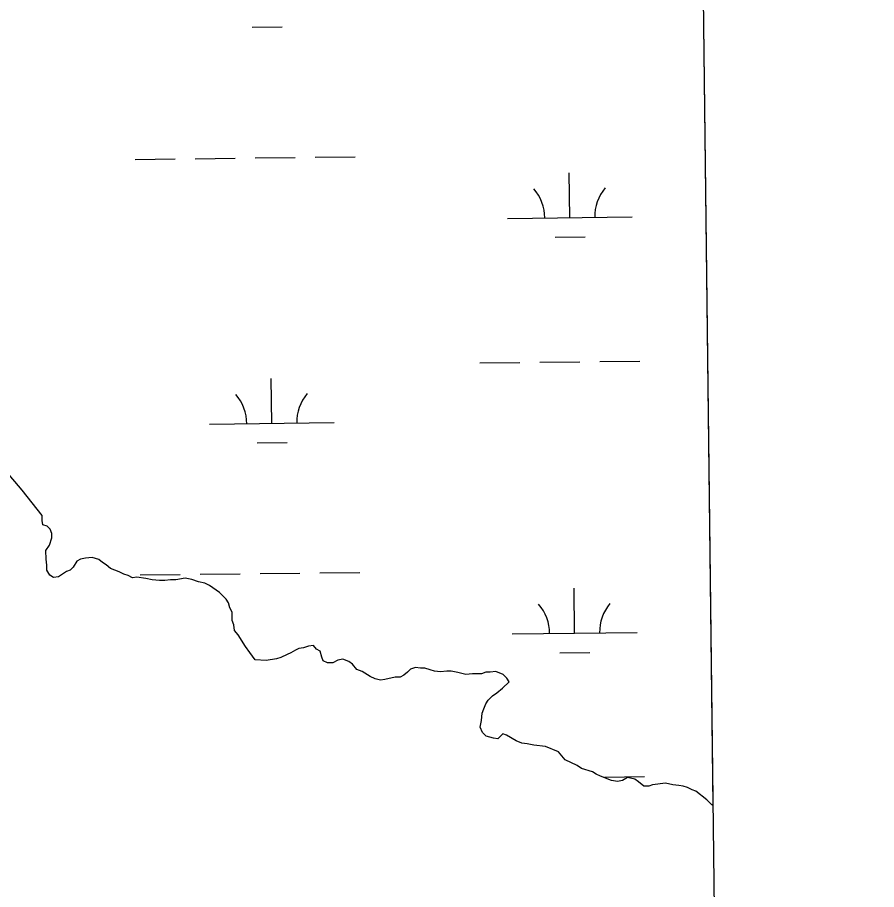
# Model space of a CAD drawing. Extents: x 3683613 to 3738215, y 469626 to 495384.
# Drawn here: x 3718882 to 3719570, y 486201 to 486899 of the extents above; entities that cross this region are included whole.
import ezdxf

# ---------------------------------------------------------------- set-up
doc = ezdxf.new("R2010")
doc.units = 0
for name, color, linetype in [('V-GRID-FRAM', 7, 'Continuous'), ('V-TOPO-SHOR', 7, 'Continuous'), ('V-WETL-SWMP', 7, 'Continuous')]:
    doc.layers.add(name, color=color, linetype=linetype)

msp = doc.modelspace()

# ---------------------------------------------------------------- linework, layer by layer
at = {"layer": 'V-GRID-FRAM'}
msp.add_lwpolyline([(3687651.68, 493221.84), (3719350.33, 493590.7), (3719569.83, 475409.35), (3687855.31, 475040.31), (3687651.68, 493221.84)], dxfattribs=at)
at = {"layer": 'V-TOPO-SHOR'}
for p, q in [((3718885.78, 486520.71), (3718872.4, 486536.48)), ((3718901.75, 486500.34), (3718885.78, 486520.71)), ((3718901.83, 486496.44), (3718901.75, 486500.34)), ((3718902.44, 486492.93), (3718901.83, 486496.44)), ((3718905.96, 486491.78), (3718902.44, 486492.93)), ((3718908.31, 486489.45), (3718905.96, 486491.78)), ((3718909.51, 486485.94), (3718908.31, 486489.45)), ((3718907.8, 486476.55), (3718909.53, 486482.42)), ((3718909.53, 486482.42), (3718909.51, 486485.94)), ((3718904.9, 486472.44), (3718907.8, 486476.55)), ((3718904.94, 486465.41), (3718904.9, 486472.44)), ((3718905.55, 486460.73), (3718904.94, 486465.41)), ((3718905.57, 486456.62), (3718905.55, 486460.73)), ((3718929.55, 486463.79), (3718926.65, 486459.09)), ((3718932.47, 486465.57), (3718929.55, 486463.79)), ((3718936.57, 486466.18), (3718932.47, 486465.57)), ((3718941.84, 486466.79), (3718936.57, 486466.18)), ((3718947.12, 486465.07), (3718941.84, 486466.79)), ((3718950.06, 486462.74), (3718947.12, 486465.07)), ((3718953, 486461), (3718950.06, 486462.74)), ((3718956.53, 486458.09), (3718953, 486461)), ((3718907.94, 486452.54), (3718905.57, 486456.62)), ((3718921.4, 486455.54), (3718914.98, 486451.41)), ((3718924.32, 486456.73), (3718921.4, 486455.54)), ((3718926.65, 486459.09), (3718924.32, 486456.73)), ((3718963.58, 486455.2), (3718956.53, 486458.09)), ((3718967.1, 486453.46), (3718963.58, 486455.2)), ((3718970.62, 486452.31), (3718967.1, 486453.46)), ((3718910.88, 486450.8), (3718907.94, 486452.54)), ((3718914.98, 486451.41), (3718910.88, 486450.8)), ((3718974.15, 486450.58), (3718970.62, 486452.31)), ((3718977.66, 486451.18), (3718974.15, 486450.58)), ((3718984.7, 486450.05), (3718977.66, 486451.18)), ((3718989.97, 486448.91), (3718984.7, 486450.05)), ((3718995.84, 486448.36), (3718989.97, 486448.91)), ((3718999.94, 486448.38), (3718995.84, 486448.36)), ((3719004.62, 486448.99), (3718999.94, 486448.38)), ((3719008.72, 486449.02), (3719004.62, 486448.99)), ((3719016.33, 486450.23), (3719008.72, 486449.02)), ((3719021.61, 486449.09), (3719016.33, 486450.23)), ((3719026.89, 486447.36), (3719021.61, 486449.09)), ((3719032.17, 486446.22), (3719026.89, 486447.36)), ((3719035.69, 486444.49), (3719032.17, 486446.22)), ((3719043.93, 486438.68), (3719035.69, 486444.49)), ((3719049.23, 486433.43), (3719043.93, 486438.68)), ((3719051, 486430.52), (3719049.23, 486433.43)), ((3719052.2, 486426.42), (3719051, 486430.52)), ((3719053.98, 486422.92), (3719052.2, 486426.42)), ((3719054.01, 486416.47), (3719053.98, 486422.92)), ((3719055.21, 486412.97), (3719054.01, 486416.47)), ((3719055.82, 486408.28), (3719055.21, 486412.97)), ((3719058.77, 486404.78), (3719055.82, 486408.28)), ((3719064.68, 486395.44), (3719058.77, 486404.78)), ((3719068.22, 486390.78), (3719064.68, 486395.44)), ((3719072.36, 486384.94), (3719068.22, 486390.78)), ((3719104.53, 486392.75), (3719101.03, 486390.38)), ((3719107.45, 486393.93), (3719104.53, 486392.75)), ((3719110.96, 486394.54), (3719107.45, 486393.93)), ((3719115.06, 486395.74), (3719110.96, 486394.54)), ((3719119.15, 486396.34), (3719115.06, 486395.74)), ((3719121.51, 486393.43), (3719119.15, 486396.34)), ((3719124.45, 486391.69), (3719121.51, 486393.43)), ((3719125.65, 486387.01), (3719124.45, 486391.69)), ((3719081.15, 486384.41), (3719072.36, 486384.94)), ((3719089.34, 486385.63), (3719081.15, 486384.41)), ((3719092.85, 486386.82), (3719089.34, 486385.63)), ((3719098.11, 486389.19), (3719092.85, 486386.82)), ((3719101.03, 486390.38), (3719098.11, 486389.19)), ((3719126.84, 486384.09), (3719125.65, 486387.01)), ((3719130.36, 486382.35), (3719126.84, 486384.09)), ((3719138.55, 486384.74), (3719134.47, 486382.37)), ((3719142.65, 486385.35), (3719138.55, 486384.74)), ((3719147.35, 486383.62), (3719142.65, 486385.35)), ((3719150.29, 486381.29), (3719147.35, 486383.62)), ((3719134.47, 486382.37), (3719130.36, 486382.35)), ((3719153.83, 486377.21), (3719150.29, 486381.29)), ((3719157.94, 486375.48), (3719153.83, 486377.21)), ((3719196.59, 486377.46), (3719194.26, 486375.1)), ((3719200.68, 486378.65), (3719196.59, 486377.46)), ((3719204.79, 486378.09), (3719200.68, 486378.65)), ((3719208.3, 486378.11), (3719204.79, 486378.09)), ((3719212.41, 486376.96), (3719208.3, 486378.11)), ((3719215.93, 486375.81), (3719212.41, 486376.96)), ((3719164.4, 486371.41), (3719157.94, 486375.48)), ((3719168.51, 486369.68), (3719164.4, 486371.41)), ((3719172.62, 486368.53), (3719168.51, 486369.68)), ((3719184.32, 486370.94), (3719176.13, 486369.14)), ((3719188.42, 486370.97), (3719184.32, 486370.94)), ((3719191.34, 486372.74), (3719188.42, 486370.97)), ((3719194.26, 486375.1), (3719191.34, 486372.74)), ((3719220.62, 486375.25), (3719215.93, 486375.81)), ((3719225.89, 486375.87), (3719220.62, 486375.25)), ((3719229.4, 486375.89), (3719225.89, 486375.87)), ((3719234.68, 486374.75), (3719229.4, 486375.89)), ((3719241.14, 486373.03), (3719234.68, 486374.75)), ((3719246.41, 486373.65), (3719241.14, 486373.03)), ((3719253.43, 486373.69), (3719246.41, 486373.65)), ((3719256.94, 486374.88), (3719253.43, 486373.69)), ((3719260.46, 486374.9), (3719256.94, 486374.88)), ((3719265.14, 486375.51), (3719260.46, 486374.9)), ((3719271.01, 486373.2), (3719265.14, 486375.51)), ((3719273.96, 486370.29), (3719271.01, 486373.2)), ((3719275.73, 486367.37), (3719273.96, 486370.29)), ((3719176.13, 486369.14), (3719172.62, 486368.53)), ((3719270.49, 486362.07), (3719275.73, 486367.37)), ((3719258.83, 486352.63), (3719262.32, 486356.16)), ((3719262.32, 486356.16), (3719265.82, 486358.53)), ((3719265.82, 486358.53), (3719270.49, 486362.07)), ((3719255.35, 486345.58), (3719257.09, 486349.69)), ((3719257.09, 486349.69), (3719258.83, 486352.63)), ((3719253.65, 486336.2), (3719254.2, 486342.06)), ((3719254.2, 486342.06), (3719255.35, 486345.58)), ((3719252.51, 486330.92), (3719253.65, 486336.2)), ((3719254.29, 486326.83), (3719252.51, 486330.92)), ((3719257.24, 486323.91), (3719254.29, 486326.83)), ((3719263.1, 486322.19), (3719257.24, 486323.91)), ((3719266.62, 486321.62), (3719263.1, 486322.19)), ((3719270.7, 486325.75), (3719266.62, 486321.62)), ((3719273.63, 486324.59), (3719270.7, 486325.75)), ((3719281.28, 486319.95), (3719273.63, 486324.59)), ((3719285.97, 486318.22), (3719281.28, 486319.95)), ((3719290.08, 486317.66), (3719285.97, 486318.22)), ((3719295.36, 486316.52), (3719290.08, 486317.66)), ((3719304.73, 486315.4), (3719295.36, 486316.52)), ((3719315.3, 486311.36), (3719304.73, 486315.4)), ((3719320.61, 486304.95), (3719315.3, 486311.36)), ((3719330.01, 486300.31), (3719320.61, 486304.95)), ((3719333.54, 486297.99), (3719330.01, 486300.31)), ((3719342.34, 486295.11), (3719333.54, 486297.99)), ((3719345.28, 486293.37), (3719342.34, 486295.11)), ((3719348.81, 486291.64), (3719345.28, 486293.37)), ((3719357.61, 486288.17), (3719348.81, 486291.64)), ((3719362.3, 486287.61), (3719357.61, 486288.17)), ((3719366.4, 486288.22), (3719362.3, 486287.61)), ((3719370.49, 486290.59), (3719366.4, 486288.22)), ((3719376.35, 486289.45), (3719370.49, 486290.59)), ((3719379.29, 486287.12), (3719376.35, 486289.45)), ((3719383.42, 486283.63), (3719379.29, 486287.12)), ((3719400.98, 486286.08), (3719390.44, 486284.85)), ((3719406.84, 486284.94), (3719400.98, 486286.08)), ((3719387.52, 486283.66), (3719383.42, 486283.63)), ((3719390.44, 486284.85), (3719387.52, 486283.66)), ((3719411.53, 486284.38), (3719406.84, 486284.94)), ((3719415.05, 486283.82), (3719411.53, 486284.38)), ((3719418.57, 486282.66), (3719415.05, 486283.82)), ((3719422.09, 486280.93), (3719418.57, 486282.66)), ((3719425.03, 486279.77), (3719422.09, 486280.93)), ((3719433.86, 486272.79), (3719425.03, 486279.77)), ((3719437.98, 486268.72), (3719433.86, 486272.79)), ((3719438.73, 486268.19), (3719437.98, 486268.72)), ((3719438.71, 486270.01), (3719438.73, 486268.19))]:
    msp.add_line(p, q, dxfattribs=at)
at = {"layer": 'V-WETL-SWMP'}
for p, q in [((3719428.14, 487145.78), (3719438.73, 486268.19)), ((3719069.98, 486891.24), (3719093.98, 486891.52)), ((3718976.36, 486785.5), (3719008.36, 486785.88)), ((3719024.36, 486786.06), (3719056.36, 486786.44)), ((3719072.36, 486786.62), (3719104.35, 486786.99)), ((3719120.35, 486787.18), (3719152.35, 486787.55)), ((3719324.24, 486738.81), (3719323.83, 486774.8)), ((3719274.25, 486738.23), (3719374.24, 486739.39)), ((3719312.42, 486723.24), (3719336.42, 486723.52)), ((3719252.18, 486622.53), (3719284.18, 486622.9)), ((3719300.18, 486623.09), (3719332.18, 486623.46)), ((3719348.18, 486623.65), (3719380.18, 486624.02)), ((3719085.67, 486574.16), (3719085.25, 486610.16)), ((3719035.68, 486573.58), (3719135.67, 486574.74)), ((3719073.85, 486558.59), (3719097.85, 486558.87)), ((3718885.78, 486520.71), (3718872.4, 486536.48)), ((3718901.75, 486500.34), (3718885.78, 486520.71)), ((3718901.83, 486496.44), (3718901.75, 486500.34)), ((3718902.44, 486492.93), (3718901.83, 486496.44)), ((3718905.96, 486491.78), (3718902.44, 486492.93)), ((3718908.31, 486489.45), (3718905.96, 486491.78)), ((3718909.51, 486485.94), (3718908.31, 486489.45)), ((3718907.8, 486476.55), (3718909.53, 486482.42)), ((3718909.53, 486482.42), (3718909.51, 486485.94)), ((3718904.9, 486472.44), (3718907.8, 486476.55)), ((3718904.94, 486465.41), (3718904.9, 486472.44)), ((3718905.55, 486460.73), (3718904.94, 486465.41)), ((3718905.57, 486456.62), (3718905.55, 486460.73)), ((3718929.55, 486463.79), (3718926.65, 486459.09)), ((3718932.47, 486465.57), (3718929.55, 486463.79)), ((3718936.57, 486466.18), (3718932.47, 486465.57)), ((3718941.84, 486466.79), (3718936.57, 486466.18)), ((3718947.12, 486465.07), (3718941.84, 486466.79)), ((3718950.06, 486462.74), (3718947.12, 486465.07)), ((3718953, 486461), (3718950.06, 486462.74)), ((3718956.53, 486458.09), (3718953, 486461)), ((3718907.94, 486452.54), (3718905.57, 486456.62)), ((3718921.4, 486455.54), (3718914.98, 486451.41)), ((3718924.32, 486456.73), (3718921.4, 486455.54)), ((3718926.65, 486459.09), (3718924.32, 486456.73)), ((3718963.58, 486455.2), (3718956.53, 486458.09)), ((3718967.1, 486453.46), (3718963.58, 486455.2)), ((3718970.62, 486452.31), (3718967.1, 486453.46)), ((3718980.23, 486452.85), (3719012.23, 486453.22)), ((3719028.23, 486453.41), (3719060.23, 486453.78)), ((3719076.23, 486453.97), (3719108.22, 486454.34)), ((3719124.22, 486454.53), (3719156.22, 486454.9)), ((3718910.88, 486450.8), (3718907.94, 486452.54)), ((3718914.98, 486451.41), (3718910.88, 486450.8)), ((3718974.15, 486450.58), (3718970.62, 486452.31)), ((3718977.66, 486451.18), (3718974.15, 486450.58)), ((3718984.7, 486450.05), (3718977.66, 486451.18)), ((3718989.97, 486448.91), (3718984.7, 486450.05)), ((3718995.84, 486448.36), (3718989.97, 486448.91)), ((3718999.94, 486448.38), (3718995.84, 486448.36)), ((3719004.62, 486448.99), (3718999.94, 486448.38)), ((3719008.72, 486449.02), (3719004.62, 486448.99)), ((3719016.33, 486450.23), (3719008.72, 486449.02)), ((3719021.61, 486449.09), (3719016.33, 486450.23)), ((3719026.89, 486447.36), (3719021.61, 486449.09)), ((3719032.17, 486446.22), (3719026.89, 486447.36)), ((3719035.69, 486444.49), (3719032.17, 486446.22)), ((3719043.93, 486438.68), (3719035.69, 486444.49)), ((3719328.12, 486406.15), (3719327.7, 486442.15)), ((3719049.23, 486433.43), (3719043.93, 486438.68)), ((3719051, 486430.52), (3719049.23, 486433.43)), ((3719052.2, 486426.42), (3719051, 486430.52)), ((3719053.98, 486422.92), (3719052.2, 486426.42)), ((3719054.01, 486416.47), (3719053.98, 486422.92)), ((3719055.21, 486412.97), (3719054.01, 486416.47)), ((3719055.82, 486408.28), (3719055.21, 486412.97)), ((3719058.77, 486404.78), (3719055.82, 486408.28)), ((3719064.68, 486395.44), (3719058.77, 486404.78)), ((3719278.12, 486405.57), (3719378.11, 486406.74)), ((3719068.22, 486390.78), (3719064.68, 486395.44)), ((3719072.36, 486384.94), (3719068.22, 486390.78)), ((3719104.53, 486392.75), (3719101.03, 486390.38)), ((3719107.45, 486393.93), (3719104.53, 486392.75)), ((3719110.96, 486394.54), (3719107.45, 486393.93)), ((3719115.06, 486395.74), (3719110.96, 486394.54)), ((3719119.15, 486396.34), (3719115.06, 486395.74)), ((3719121.51, 486393.43), (3719119.15, 486396.34)), ((3719124.45, 486391.69), (3719121.51, 486393.43)), ((3719125.65, 486387.01), (3719124.45, 486391.69)), ((3719316.3, 486390.59), (3719340.29, 486390.86)), ((3719081.15, 486384.41), (3719072.36, 486384.94)), ((3719089.34, 486385.63), (3719081.15, 486384.41)), ((3719092.85, 486386.82), (3719089.34, 486385.63)), ((3719098.11, 486389.19), (3719092.85, 486386.82)), ((3719101.03, 486390.38), (3719098.11, 486389.19)), ((3719126.84, 486384.09), (3719125.65, 486387.01)), ((3719130.36, 486382.35), (3719126.84, 486384.09)), ((3719138.55, 486384.74), (3719134.47, 486382.37)), ((3719142.65, 486385.35), (3719138.55, 486384.74)), ((3719147.35, 486383.62), (3719142.65, 486385.35)), ((3719150.29, 486381.29), (3719147.35, 486383.62)), ((3719134.47, 486382.37), (3719130.36, 486382.35)), ((3719153.83, 486377.21), (3719150.29, 486381.29)), ((3719157.94, 486375.48), (3719153.83, 486377.21)), ((3719196.59, 486377.46), (3719194.26, 486375.1)), ((3719200.68, 486378.65), (3719196.59, 486377.46)), ((3719204.79, 486378.09), (3719200.68, 486378.65)), ((3719208.3, 486378.11), (3719204.79, 486378.09)), ((3719212.41, 486376.96), (3719208.3, 486378.11)), ((3719215.93, 486375.81), (3719212.41, 486376.96)), ((3719164.4, 486371.41), (3719157.94, 486375.48)), ((3719168.51, 486369.68), (3719164.4, 486371.41)), ((3719172.62, 486368.53), (3719168.51, 486369.68)), ((3719184.32, 486370.94), (3719176.13, 486369.14)), ((3719188.42, 486370.97), (3719184.32, 486370.94)), ((3719191.34, 486372.74), (3719188.42, 486370.97)), ((3719194.26, 486375.1), (3719191.34, 486372.74)), ((3719220.62, 486375.25), (3719215.93, 486375.81)), ((3719225.89, 486375.87), (3719220.62, 486375.25)), ((3719229.4, 486375.89), (3719225.89, 486375.87)), ((3719234.68, 486374.75), (3719229.4, 486375.89)), ((3719241.14, 486373.03), (3719234.68, 486374.75)), ((3719246.41, 486373.65), (3719241.14, 486373.03)), ((3719253.43, 486373.69), (3719246.41, 486373.65)), ((3719256.94, 486374.88), (3719253.43, 486373.69)), ((3719260.46, 486374.9), (3719256.94, 486374.88)), ((3719265.14, 486375.51), (3719260.46, 486374.9)), ((3719271.01, 486373.2), (3719265.14, 486375.51)), ((3719273.96, 486370.29), (3719271.01, 486373.2)), ((3719275.73, 486367.37), (3719273.96, 486370.29)), ((3719176.13, 486369.14), (3719172.62, 486368.53)), ((3719270.49, 486362.07), (3719275.73, 486367.37)), ((3719258.83, 486352.63), (3719262.32, 486356.16)), ((3719262.32, 486356.16), (3719265.82, 486358.53)), ((3719265.82, 486358.53), (3719270.49, 486362.07)), ((3719255.35, 486345.58), (3719257.09, 486349.69)), ((3719257.09, 486349.69), (3719258.83, 486352.63)), ((3719253.65, 486336.2), (3719254.2, 486342.06)), ((3719254.2, 486342.06), (3719255.35, 486345.58)), ((3719252.51, 486330.92), (3719253.65, 486336.2)), ((3719254.29, 486326.83), (3719252.51, 486330.92)), ((3719257.24, 486323.91), (3719254.29, 486326.83)), ((3719263.1, 486322.19), (3719257.24, 486323.91)), ((3719266.62, 486321.62), (3719263.1, 486322.19)), ((3719270.7, 486325.75), (3719266.62, 486321.62)), ((3719273.63, 486324.59), (3719270.7, 486325.75)), ((3719281.28, 486319.95), (3719273.63, 486324.59)), ((3719285.97, 486318.22), (3719281.28, 486319.95)), ((3719290.08, 486317.66), (3719285.97, 486318.22)), ((3719295.36, 486316.52), (3719290.08, 486317.66)), ((3719304.73, 486315.4), (3719295.36, 486316.52)), ((3719315.3, 486311.36), (3719304.73, 486315.4)), ((3719320.61, 486304.95), (3719315.3, 486311.36)), ((3719330.01, 486300.31), (3719320.61, 486304.95)), ((3719333.54, 486297.99), (3719330.01, 486300.31)), ((3719342.34, 486295.11), (3719333.54, 486297.99)), ((3719345.28, 486293.37), (3719342.34, 486295.11)), ((3719348.81, 486291.64), (3719345.28, 486293.37)), ((3719357.61, 486288.17), (3719348.81, 486291.64)), ((3719352.05, 486290.99), (3719384.05, 486291.37)), ((3719362.3, 486287.61), (3719357.61, 486288.17)), ((3719366.4, 486288.22), (3719362.3, 486287.61)), ((3719370.49, 486290.59), (3719366.4, 486288.22)), ((3719376.35, 486289.45), (3719370.49, 486290.59)), ((3719379.29, 486287.12), (3719376.35, 486289.45)), ((3719383.42, 486283.63), (3719379.29, 486287.12)), ((3719400.98, 486286.08), (3719390.44, 486284.85)), ((3719406.84, 486284.94), (3719400.98, 486286.08)), ((3719387.52, 486283.66), (3719383.42, 486283.63)), ((3719390.44, 486284.85), (3719387.52, 486283.66)), ((3719411.53, 486284.38), (3719406.84, 486284.94)), ((3719415.05, 486283.82), (3719411.53, 486284.38)), ((3719418.57, 486282.66), (3719415.05, 486283.82)), ((3719422.09, 486280.93), (3719418.57, 486282.66)), ((3719425.03, 486279.77), (3719422.09, 486280.93)), ((3719433.86, 486272.79), (3719425.03, 486279.77)), ((3719437.98, 486268.72), (3719433.86, 486272.79)), ((3719438.73, 486268.19), (3719437.98, 486268.72))]:
    msp.add_line(p, q, dxfattribs=at)
for centre, start, end in [((3719269, 486738.64), 359.89486, 41.43852), ((3719379.48, 486739.92), 139.89486, 181.43852), ((3719030.43, 486573.99), 359.89486, 41.43852), ((3719140.91, 486575.28), 139.89486, 181.43852), ((3719272.87, 486405.99), 359.89486, 41.43852), ((3719383.35, 486407.27), 139.89486, 181.43852)]:
    msp.add_arc(centre, 35.25, start, end, dxfattribs=at)

doc.saveas('drawing.dxf')
